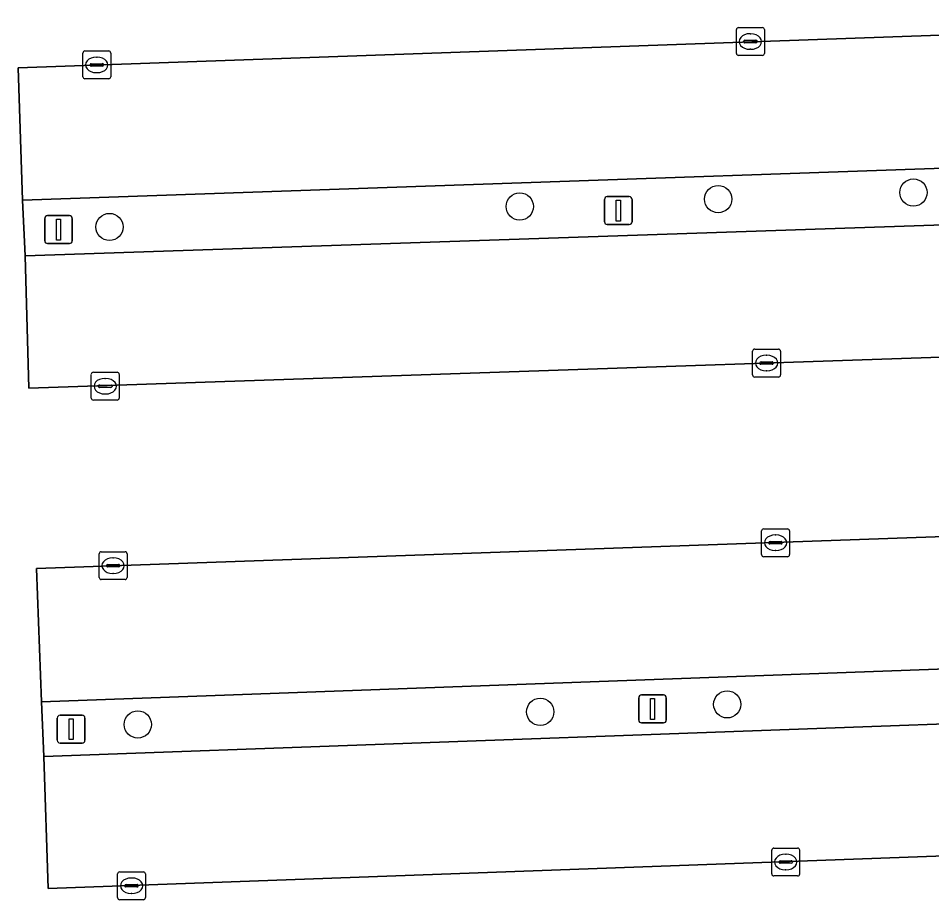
# Model space of a CAD drawing. Extents: x 160554 to 161248, y 385329 to 386506.
# Drawn here: x 160933.83 to 160966.6, y 386180.18 to 386211.82 of the extents above; entities that cross this region are included whole.
import ezdxf

# ---------------------------------------------------------------- set-up
doc = ezdxf.new("R2010")
doc.units = 0
for name, color, linetype in [('IMGEO_Boom', 7, 'Continuous'), ('IMGEO_Kolk', 7, 'Continuous'), ('IMGEO_Lichtmast', 7, 'Continuous'), ('IMGEO_Parkeervlak_open', 7, 'Continuous'), ('IMGEO_Rijbaan_lokaal_open', 7, 'Continuous'), ('IMGEO_Terreindeel_halfverhard', 7, 'Continuous')]:
    doc.layers.add(name, color=color, linetype=linetype)

msp = doc.modelspace()

# ---------------------------------------------------------------- linework, layer by layer
at = {"layer": 'IMGEO_Boom'}
for centre in [(160965.943, 386205.561), (160958.941, 386205.328), (160951.821, 386205.06), (160937.104, 386204.326), (160959.265, 386187.192), (160952.558, 386186.923), (160938.119, 386186.472)]:
    msp.add_circle(centre, 0.489, dxfattribs=at)
at = {"layer": 'IMGEO_Kolk'}
for p, q in [((160959.595, 386210.556), (160959.595, 386211.408)), ((160959.67, 386211.482), (160960.522, 386211.482)), ((160960.083, 386211.262), (160960.108, 386211.262)), ((160960.596, 386211.408), (160960.596, 386210.556)), ((160959.854, 386210.976), (160959.854, 386210.988)), ((160960.292, 386210.939), (160959.894, 386210.939)), ((160959.897, 386211.025), (160960.295, 386211.025)), ((160960.338, 386210.988), (160960.338, 386210.976)), ((160936.148, 386209.718), (160936.148, 386210.57)), ((160936.223, 386210.644), (160937.075, 386210.644)), ((160937.149, 386210.57), (160937.149, 386209.718)), ((160960.106, 386210.702), (160960.081, 386210.702)), ((160936.636, 386210.424), (160936.661, 386210.424)), ((160960.522, 386210.482), (160959.67, 386210.482)), ((160936.407, 386210.138), (160936.407, 386210.15)), ((160936.845, 386210.101), (160936.447, 386210.101)), ((160936.45, 386210.187), (160936.848, 386210.187)), ((160936.659, 386209.864), (160936.634, 386209.864)), ((160936.891, 386210.15), (160936.891, 386210.138)), ((160937.075, 386209.644), (160936.223, 386209.644)), ((160960.176, 386199.015), (160960.176, 386199.867)), ((160960.251, 386199.941), (160961.103, 386199.941)), ((160960.664, 386199.721), (160960.689, 386199.721)), ((160961.177, 386199.867), (160961.177, 386199.015)), ((160960.435, 386199.435), (160960.435, 386199.447)), ((160960.873, 386199.398), (160960.475, 386199.398)), ((160960.478, 386199.484), (160960.876, 386199.484)), ((160960.919, 386199.447), (160960.919, 386199.435)), ((160936.527, 386199.111), (160937.379, 386199.111)), ((160960.687, 386199.161), (160960.662, 386199.161)), ((160936.452, 386198.185), (160936.452, 386199.037)), ((160936.94, 386198.891), (160936.965, 386198.891)), ((160937.453, 386199.037), (160937.453, 386198.185)), ((160961.103, 386198.941), (160960.251, 386198.941)), ((160936.711, 386198.605), (160936.711, 386198.617)), ((160937.149, 386198.568), (160936.751, 386198.568)), ((160936.754, 386198.654), (160937.152, 386198.654)), ((160937.195, 386198.617), (160937.195, 386198.605)), ((160937.379, 386198.111), (160936.527, 386198.111)), ((160936.963, 386198.331), (160936.938, 386198.331)), ((160960.573, 386193.491), (160961.425, 386193.491)), ((160960.498, 386192.565), (160960.498, 386193.417)), ((160960.986, 386193.271), (160961.011, 386193.271)), ((160961.499, 386193.417), (160961.499, 386192.565)), ((160960.757, 386192.985), (160960.757, 386192.997)), ((160961.195, 386192.948), (160960.797, 386192.948)), ((160960.8, 386193.034), (160961.198, 386193.034)), ((160961.241, 386192.997), (160961.241, 386192.985)), ((160936.734, 386191.745), (160936.734, 386192.597)), ((160936.809, 386192.671), (160937.661, 386192.671)), ((160937.735, 386192.597), (160937.735, 386191.745)), ((160961.009, 386192.711), (160960.984, 386192.711)), ((160936.993, 386192.165), (160936.993, 386192.177)), ((160937.036, 386192.214), (160937.434, 386192.214)), ((160937.222, 386192.451), (160937.247, 386192.451)), ((160937.477, 386192.177), (160937.477, 386192.165)), ((160961.425, 386192.491), (160960.573, 386192.491)), ((160937.431, 386192.128), (160937.033, 386192.128)), ((160937.245, 386191.891), (160937.22, 386191.891)), ((160937.661, 386191.671), (160936.809, 386191.671)), ((160960.937, 386182.033), (160961.789, 386182.033)), ((160960.862, 386181.107), (160960.862, 386181.959)), ((160961.35, 386181.813), (160961.375, 386181.813)), ((160961.863, 386181.959), (160961.863, 386181.107)), ((160961.121, 386181.527), (160961.121, 386181.539)), ((160961.559, 386181.49), (160961.161, 386181.49)), ((160961.164, 386181.576), (160961.562, 386181.576)), ((160961.605, 386181.539), (160961.605, 386181.527)), ((160937.395, 386180.254), (160937.395, 386181.106)), ((160937.47, 386181.18), (160938.322, 386181.18)), ((160938.396, 386181.106), (160938.396, 386180.254)), ((160961.789, 386181.033), (160960.937, 386181.033)), ((160961.373, 386181.253), (160961.348, 386181.253)), ((160937.697, 386180.723), (160938.095, 386180.723)), ((160937.883, 386180.96), (160937.908, 386180.96)), ((160937.654, 386180.674), (160937.654, 386180.686)), ((160938.092, 386180.637), (160937.694, 386180.637)), ((160937.906, 386180.4), (160937.881, 386180.4)), ((160938.138, 386180.686), (160938.138, 386180.674)), ((160938.322, 386180.18), (160937.47, 386180.18))]:
    msp.add_line(p, q, dxfattribs=at)
for points in [[(160959.595, 386210.556), (160959.595, 386211.408)], [(160959.67, 386211.482), (160960.522, 386211.482)], [(160960.596, 386211.408), (160960.596, 386210.556)], [(160936.148, 386209.718), (160936.148, 386210.57)], [(160936.223, 386210.644), (160937.075, 386210.644)], [(160937.149, 386210.57), (160937.149, 386209.718)], [(160960.522, 386210.482), (160959.67, 386210.482)], [(160937.075, 386209.644), (160936.223, 386209.644)], [(160960.176, 386199.015), (160960.176, 386199.867)], [(160960.251, 386199.941), (160961.103, 386199.941)], [(160961.177, 386199.867), (160961.177, 386199.015)], [(160936.527, 386199.111), (160937.379, 386199.111)], [(160936.452, 386198.185), (160936.452, 386199.037)], [(160937.453, 386199.037), (160937.453, 386198.185)], [(160961.103, 386198.941), (160960.251, 386198.941)], [(160937.379, 386198.111), (160936.527, 386198.111)], [(160960.573, 386193.491), (160961.425, 386193.491)], [(160960.498, 386192.565), (160960.498, 386193.417)], [(160961.499, 386193.417), (160961.499, 386192.565)], [(160936.734, 386191.745), (160936.734, 386192.597)], [(160936.809, 386192.671), (160937.661, 386192.671)], [(160937.735, 386192.597), (160937.735, 386191.745)], [(160961.425, 386192.491), (160960.573, 386192.491)], [(160937.661, 386191.671), (160936.809, 386191.671)], [(160960.937, 386182.033), (160961.789, 386182.033)], [(160960.862, 386181.107), (160960.862, 386181.959)], [(160961.863, 386181.959), (160961.863, 386181.107)], [(160937.395, 386180.254), (160937.395, 386181.106)], [(160937.47, 386181.18), (160938.322, 386181.18)], [(160938.396, 386181.106), (160938.396, 386180.254)], [(160961.789, 386181.033), (160960.937, 386181.033)], [(160938.322, 386180.18), (160937.47, 386180.18)]]:
    msp.add_lwpolyline(points, dxfattribs=at)
for centre, radius, start, end in [((160959.672, 386211.406), 0.0765, 91.552, 178.448), ((160959.672, 386211.406), 0.0765, 91.552, 178.448), ((160960.52, 386211.406), 0.0765, 1.552, 88.448), ((160960.52, 386211.406), 0.0765, 1.552, 88.448), ((160959.894, 386210.985), 0.0403, 85.8775, 175.7526), ((160959.891, 386210.975), 0.0366, 178.938, 274.7102), ((160960.295, 386210.982), 0.043, 264.8664, 352.4533), ((160960.299, 386210.987), 0.0386, 1.7309, 96.639), ((160936.225, 386210.568), 0.0765, 91.552, 178.448), ((160936.225, 386210.568), 0.0765, 91.552, 178.448), ((160937.073, 386210.568), 0.0765, 1.552, 88.448), ((160937.073, 386210.568), 0.0765, 1.552, 88.448), ((160959.672, 386210.558), 0.0765, 181.552, 268.448), ((160959.672, 386210.558), 0.0765, 181.552, 268.448), ((160960.52, 386210.558), 0.0765, 271.552, 358.448), ((160960.52, 386210.558), 0.0765, 271.552, 358.448), ((160936.447, 386210.147), 0.0403, 85.8775, 175.7526), ((160936.444, 386210.137), 0.0366, 178.938, 274.7102), ((160936.848, 386210.144), 0.043, 264.8664, 352.4533), ((160936.852, 386210.149), 0.0386, 1.7309, 96.639), ((160936.225, 386209.72), 0.0765, 181.552, 268.448), ((160936.225, 386209.72), 0.0765, 181.552, 268.448), ((160937.073, 386209.72), 0.0765, 271.552, 358.448), ((160937.073, 386209.72), 0.0765, 271.552, 358.448), ((160960.253, 386199.865), 0.0765, 91.552, 178.448), ((160960.253, 386199.865), 0.0765, 91.552, 178.448), ((160961.101, 386199.865), 0.0765, 1.552, 88.448), ((160961.101, 386199.865), 0.0765, 1.552, 88.448), ((160960.475, 386199.444), 0.0403, 85.8775, 175.7526), ((160960.472, 386199.434), 0.0366, 178.938, 274.7102), ((160960.876, 386199.441), 0.043, 264.8664, 352.4533), ((160960.88, 386199.446), 0.0386, 1.7309, 96.639), ((160936.529, 386199.035), 0.0765, 91.552, 178.448), ((160936.529, 386199.035), 0.0765, 91.552, 178.448), ((160937.377, 386199.035), 0.0765, 1.552, 88.448), ((160937.377, 386199.035), 0.0765, 1.552, 88.448), ((160960.253, 386199.017), 0.0765, 181.552, 268.448), ((160960.253, 386199.017), 0.0765, 181.552, 268.448), ((160961.101, 386199.017), 0.0765, 271.552, 358.448), ((160961.101, 386199.017), 0.0765, 271.552, 358.448), ((160936.751, 386198.614), 0.0403, 85.8775, 175.7526), ((160936.748, 386198.604), 0.0366, 178.938, 274.7102), ((160937.152, 386198.611), 0.043, 264.8664, 352.4533), ((160937.156, 386198.616), 0.0386, 1.7309, 96.639), ((160936.529, 386198.187), 0.0765, 181.552, 268.448), ((160936.529, 386198.187), 0.0765, 181.552, 268.448), ((160937.377, 386198.187), 0.0765, 271.552, 358.448), ((160937.377, 386198.187), 0.0765, 271.552, 358.448), ((160960.575, 386193.415), 0.0765, 91.552, 178.448), ((160960.575, 386193.415), 0.0765, 91.552, 178.448), ((160961.423, 386193.415), 0.0765, 1.552, 88.448), ((160961.423, 386193.415), 0.0765, 1.552, 88.448), ((160960.797, 386192.994), 0.0403, 85.8775, 175.7526), ((160960.794, 386192.984), 0.0366, 178.938, 274.7102), ((160961.198, 386192.991), 0.043, 264.8664, 352.4533), ((160961.202, 386192.996), 0.0386, 1.7309, 96.639), ((160936.811, 386192.595), 0.0765, 91.552, 178.448), ((160936.811, 386192.595), 0.0765, 91.552, 178.448), ((160937.659, 386192.595), 0.0765, 1.552, 88.448), ((160937.659, 386192.595), 0.0765, 1.552, 88.448), ((160960.575, 386192.567), 0.0765, 181.552, 268.448), ((160960.575, 386192.567), 0.0765, 181.552, 268.448), ((160961.423, 386192.567), 0.0765, 271.552, 358.448), ((160961.423, 386192.567), 0.0765, 271.552, 358.448), ((160937.033, 386192.174), 0.0403, 85.8775, 175.7526), ((160937.438, 386192.176), 0.0386, 1.7309, 96.639), ((160937.03, 386192.164), 0.0366, 178.938, 274.7102), ((160937.434, 386192.171), 0.043, 264.8664, 352.4533), ((160936.811, 386191.747), 0.0765, 181.552, 268.448), ((160936.811, 386191.747), 0.0765, 181.552, 268.448), ((160937.659, 386191.747), 0.0765, 271.552, 358.448), ((160937.659, 386191.747), 0.0765, 271.552, 358.448), ((160960.939, 386181.957), 0.0765, 91.552, 178.448), ((160960.939, 386181.957), 0.0765, 91.552, 178.448), ((160961.787, 386181.957), 0.0765, 1.552, 88.448), ((160961.787, 386181.957), 0.0765, 1.552, 88.448), ((160961.161, 386181.536), 0.0403, 85.8775, 175.7526), ((160961.158, 386181.526), 0.0366, 178.938, 274.7102), ((160961.562, 386181.533), 0.043, 264.8664, 352.4533), ((160961.566, 386181.538), 0.0386, 1.7309, 96.639), ((160937.472, 386181.104), 0.0765, 91.552, 178.448), ((160937.472, 386181.104), 0.0765, 91.552, 178.448), ((160938.32, 386181.104), 0.0765, 1.552, 88.448), ((160938.32, 386181.104), 0.0765, 1.552, 88.448), ((160960.939, 386181.109), 0.0765, 181.552, 268.448), ((160960.939, 386181.109), 0.0765, 181.552, 268.448), ((160961.787, 386181.109), 0.0765, 271.552, 358.448), ((160961.787, 386181.109), 0.0765, 271.552, 358.448), ((160937.694, 386180.683), 0.0403, 85.8775, 175.7526), ((160938.099, 386180.685), 0.0386, 1.7309, 96.639), ((160937.691, 386180.673), 0.0366, 178.938, 274.7102), ((160938.095, 386180.68), 0.043, 264.8664, 352.4533), ((160937.472, 386180.256), 0.0765, 181.552, 268.448), ((160937.472, 386180.256), 0.0765, 181.552, 268.448), ((160938.32, 386180.256), 0.0765, 271.552, 358.448), ((160938.32, 386180.256), 0.0765, 271.552, 358.448)]:
    msp.add_arc(centre, radius, start, end, dxfattribs=at)
for centre, major_axis, ratio, start_param, end_param in [((160960.082, 386210.982), (-0.387, 0.002), 0.722429, 4.712389, 7.853982), ((160960.107, 386210.982), (-0.39, 0.002), 0.717154, 1.570796, 4.712389), ((160936.635, 386210.144), (-0.387, 0.002), 0.722429, 4.712389, 7.853982), ((160936.66, 386210.144), (-0.39, 0.002), 0.717154, 1.570796, 4.712389), ((160960.663, 386199.441), (-0.387, 0.002), 0.722429, 4.712389, 7.853982), ((160960.688, 386199.441), (-0.39, 0.002), 0.717154, 1.570796, 4.712389), ((160936.939, 386198.611), (-0.387, 0.002), 0.722429, 4.712389, 7.853982), ((160936.964, 386198.611), (-0.39, 0.002), 0.717154, 1.570796, 4.712389), ((160960.985, 386192.991), (-0.387, 0.002), 0.722429, 4.712389, 7.853982), ((160961.01, 386192.991), (-0.39, 0.002), 0.717154, 1.570796, 4.712389), ((160937.221, 386192.171), (-0.387, 0.002), 0.722429, 4.712389, 7.853982), ((160937.246, 386192.171), (-0.39, 0.002), 0.717154, 1.570796, 4.712389), ((160961.349, 386181.533), (-0.387, 0.002), 0.722429, 4.712389, 7.853982), ((160961.374, 386181.533), (-0.39, 0.002), 0.717154, 1.570796, 4.712389), ((160937.882, 386180.68), (-0.387, 0.002), 0.722429, 4.712389, 7.853982), ((160937.907, 386180.68), (-0.39, 0.002), 0.717154, 1.570796, 4.712389)]:
    msp.add_ellipse(centre, major_axis=major_axis, ratio=ratio, start_param=start_param, end_param=end_param, dxfattribs=at)
at = {"layer": 'IMGEO_Lichtmast'}
for p, q in [((160954.862, 386204.514), (160954.862, 386205.314)), ((160954.862, 386205.314), (160954.862, 386204.514)), ((160954.962, 386205.414), (160955.752, 386205.414)), ((160955.752, 386205.414), (160954.962, 386205.414)), ((160955.852, 386205.314), (160955.852, 386204.514)), ((160955.852, 386204.514), (160955.852, 386205.314)), ((160934.781, 386203.833), (160934.781, 386204.633)), ((160934.781, 386204.633), (160934.781, 386203.833)), ((160934.881, 386204.733), (160935.671, 386204.733)), ((160935.671, 386204.733), (160934.881, 386204.733)), ((160935.771, 386204.633), (160935.771, 386203.833)), ((160935.771, 386203.833), (160935.771, 386204.633)), ((160955.752, 386204.414), (160954.962, 386204.414)), ((160954.962, 386204.414), (160955.752, 386204.414)), ((160935.671, 386203.733), (160934.881, 386203.733)), ((160934.881, 386203.733), (160935.671, 386203.733)), ((160956.088, 386186.628), (160956.088, 386187.428)), ((160956.088, 386187.428), (160956.088, 386186.628)), ((160956.188, 386187.528), (160956.978, 386187.528)), ((160956.978, 386187.528), (160956.188, 386187.528)), ((160957.078, 386187.428), (160957.078, 386186.628)), ((160957.078, 386186.628), (160957.078, 386187.428)), ((160935.232, 386185.902), (160935.232, 386186.702)), ((160935.232, 386186.702), (160935.232, 386185.902)), ((160935.332, 386186.802), (160936.122, 386186.802)), ((160936.122, 386186.802), (160935.332, 386186.802)), ((160936.222, 386186.702), (160936.222, 386185.902)), ((160936.222, 386185.902), (160936.222, 386186.702)), ((160956.978, 386186.528), (160956.188, 386186.528)), ((160956.188, 386186.528), (160956.978, 386186.528)), ((160936.122, 386185.802), (160935.332, 386185.802)), ((160935.332, 386185.802), (160936.122, 386185.802))]:
    msp.add_line(p, q, dxfattribs=at)
for points in [[(160955.282, 386205.289), (160955.432, 386205.289), (160955.432, 386204.539), (160955.282, 386204.539), (160955.282, 386205.289)], [(160935.201, 386204.608), (160935.351, 386204.608), (160935.351, 386203.858), (160935.201, 386203.858), (160935.201, 386204.608)], [(160956.508, 386187.403), (160956.658, 386187.403), (160956.658, 386186.653), (160956.508, 386186.653), (160956.508, 386187.403)], [(160935.652, 386186.677), (160935.802, 386186.677), (160935.802, 386185.927), (160935.652, 386185.927), (160935.652, 386186.677)]]:
    msp.add_lwpolyline(points, dxfattribs=at)
for centre, start, end in [((160954.962, 386205.314), 90, 180), ((160954.962, 386205.314), 90, 180), ((160955.752, 386205.314), 0, 90), ((160955.752, 386205.314), 360, 90), ((160934.881, 386204.633), 90, 180), ((160934.881, 386204.633), 90, 180), ((160935.671, 386204.633), 0, 90), ((160935.671, 386204.633), 360, 90), ((160954.962, 386204.514), 180, 270), ((160954.962, 386204.514), 180, 270), ((160955.752, 386204.514), 270, 0), ((160955.752, 386204.514), 270, 0), ((160934.881, 386203.833), 180, 270), ((160934.881, 386203.833), 180, 270), ((160935.671, 386203.833), 270, 0), ((160935.671, 386203.833), 270, 0), ((160956.188, 386187.428), 90, 180), ((160956.188, 386187.428), 90, 180), ((160956.978, 386187.428), 0, 90), ((160956.978, 386187.428), 360, 90), ((160935.332, 386186.702), 90, 180), ((160935.332, 386186.702), 90, 180), ((160936.122, 386186.702), 0, 90), ((160936.122, 386186.702), 360, 90), ((160956.188, 386186.628), 180, 270), ((160956.188, 386186.628), 180, 270), ((160956.978, 386186.628), 270, 0), ((160956.978, 386186.628), 270, 0), ((160935.332, 386185.902), 180, 270), ((160935.332, 386185.902), 180, 270), ((160936.122, 386185.902), 270, 0), ((160936.122, 386185.902), 270, 0)]:
    msp.add_arc(centre, 0.1, start, end, dxfattribs=at)
at = {"layer": 'IMGEO_Parkeervlak_open'}
msp.add_lwpolyline([(160984.104, 386211.817), (160933.832, 386210.041), (160933.985, 386205.292), (160984.24, 386207.038), (160984.112, 386210.059)], dxfattribs=at)
for points in [[(160990.578, 386205.193), (160986.875, 386205.073), (160934.084, 386203.288), (160934.211, 386198.537), (160984.155, 386200.235), (160990.766, 386200.431)], [(160934.668, 386187.285), (160984.849, 386189.111), (160984.707, 386193.837), (160934.489, 386192.064)], [(160984.922, 386187.144), (160934.752, 386185.323), (160934.901, 386180.58), (160985.128, 386182.414)]]:
    msp.add_lwpolyline(points, close=True, dxfattribs=at)
at = {"layer": 'IMGEO_Rijbaan_lokaal_open'}
msp.add_lwpolyline([(160984.155, 386200.235), (160934.211, 386198.537), (160934.084, 386203.288), (160933.985, 386205.292), (160933.832, 386210.041), (160984.104, 386211.817)], dxfattribs=at)
msp.add_lwpolyline([(160984.707, 386193.837), (160985.555, 386193.855), (160985.947, 386182.449), (160985.128, 386182.414), (160934.901, 386180.58), (160934.752, 386185.323), (160934.668, 386187.285), (160934.489, 386192.064)], close=True, dxfattribs=at)
at = {"layer": 'IMGEO_Terreindeel_halfverhard'}
for points in [[(160990.503, 386207.083), (160984.246, 386206.897), (160984.24, 386207.038), (160933.985, 386205.292), (160934.084, 386203.288), (160986.875, 386205.073), (160990.578, 386205.193)], [(160985.555, 386193.855), (160984.707, 386193.837), (160984.849, 386189.111), (160934.668, 386187.285), (160934.752, 386185.323), (160984.922, 386187.144), (160985.128, 386182.414), (160985.947, 386182.449)]]:
    msp.add_lwpolyline(points, close=True, dxfattribs=at)

doc.saveas('drawing.dxf')
